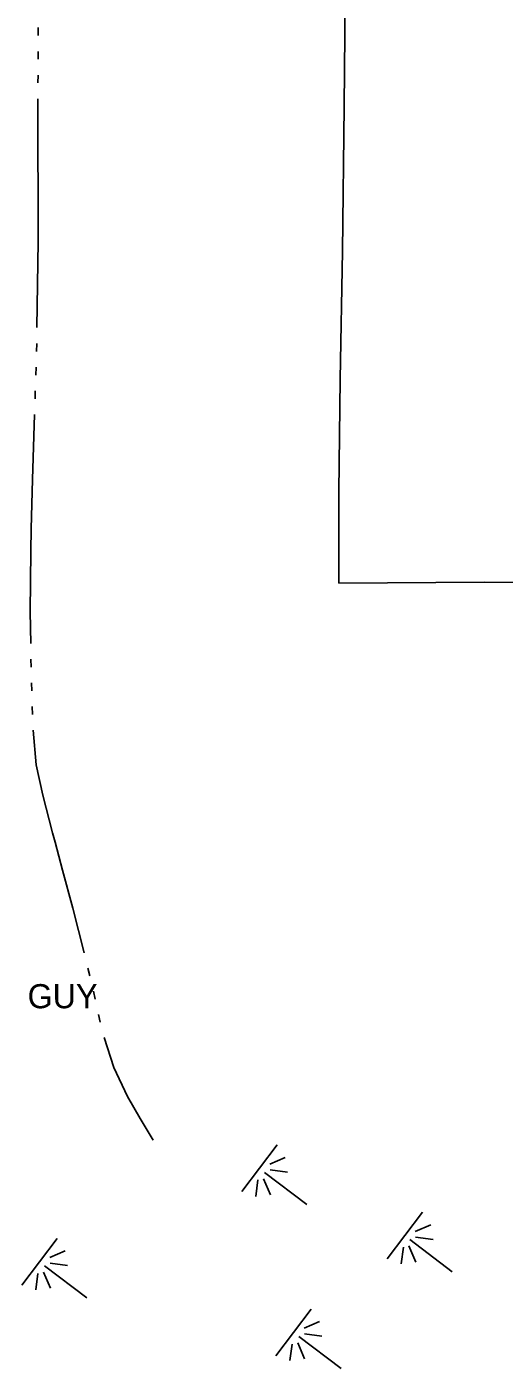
# Model space of a CAD drawing. Extents: x 589250 to 1188077, y 162953 to 363065.
# Drawn here: x 594789.2 to 594908, y 174291.2 to 174624.2 of the extents above; entities that cross this region are included whole.
import ezdxf

# ---------------------------------------------------------------- set-up
doc = ezdxf.new("R2010")
doc.units = 0
for name, color, linetype in [('E_DWY', 7, 'Continuous'), ('E_UTL_EGuyWire', 7, 'Continuous'), ('E_WTR_FlowLine', 7, 'Continuous'), ('E_WTR_Wetland', 7, 'Continuous')]:
    doc.layers.add(name, color=color, linetype=linetype)

# ---------------------------------------------------------------- blocks, each defined once
blk = doc.blocks.new('POINT_DISPLAY')
blk.add_line((0, 0), (0, 0))

msp = doc.modelspace()

# ---------------------------------------------------------------- linework, layer by layer
at = {"layer": 'E_DWY'}
for p, q in [((594868.38, 174631.43), (594868.1, 174604.41)), ((594868.1, 174604.41), (594867.7, 174568.36)), ((594867.7, 174568.36), (594867.11, 174536.52)), ((594867.11, 174536.52), (594866.79, 174508.53)), ((594866.79, 174508.53), (594866.77, 174485.77)), ((594866.77, 174485.77), (594903.02, 174486.01)), ((594903.02, 174486.01), (594937.06, 174485.83))]:
    msp.add_line(p, q, dxfattribs=at)
at = {"layer": 'E_WTR_FlowLine'}
for p, q in [((594791.98, 174624), (594791.98, 174622.03)), ((594791.97, 174618.1), (594791.96, 174616.14)), ((594791.95, 174612.21), (594791.94, 174610.25)), ((594791.93, 174606.32), (594791.91, 174598.14)), ((594791.91, 174598.14), (594791.99, 174577.84)), ((594791.99, 174577.84), (594792.02, 174570.76)), ((594792.02, 174570.76), (594791.69, 174549.36)), ((594791.63, 174545.43), (594791.6, 174543.47)), ((594791.48, 174539.54), (594791.41, 174537.58)), ((594791.28, 174533.66), (594791.21, 174531.69)), ((594791.08, 174527.77), (594790.54, 174511.57)), ((594790.54, 174511.57), (594790.29, 174499.3)), ((594790.29, 174499.3), (594790.18, 174493.73)), ((594790.18, 174493.73), (594790.02, 174478.66)), ((594790.02, 174478.66), (594790.14, 174470.82)), ((594790.2, 174466.89), (594790.23, 174464.93)), ((594790.32, 174461), (594790.38, 174459.04)), ((594790.49, 174455.12), (594790.54, 174453.15)), ((594790.75, 174449.23), (594791.52, 174440.58)), ((594791.52, 174440.58), (594793.11, 174433.02)), ((594793.11, 174433.02), (594795.57, 174423.66)), ((594795.57, 174423.66), (594796.18, 174421.35)), ((594796.18, 174421.35), (594798.03, 174414.39)), ((594798.03, 174414.39), (594800.61, 174404.92)), ((594800.61, 174404.92), (594803.42, 174393.81)), ((594804.38, 174390.01), (594804.86, 174388.1)), ((594805.73, 174384.27), (594806.15, 174382.35)), ((594807.01, 174378.52), (594807.43, 174376.6)), ((594808.38, 174372.79), (594810.78, 174365.35)), ((594810.78, 174365.35), (594814.25, 174358.14)), ((594814.25, 174358.14), (594817.36, 174352.61)), ((594817.36, 174352.61), (594820.63, 174347.21))]:
    msp.add_line(p, q, dxfattribs=at)
at = {"layer": 'E_WTR_Wetland'}
for p, q in [((594851.42, 174346.04), (594842.63, 174334.43)), ((594853.47, 174342.92), (594849.64, 174341.27)), ((594858.83, 174331.26), (594848.3, 174339.23)), ((594849.72, 174339.85), (594854.05, 174339.29)), ((594846.12, 174333.21), (594846.67, 174337.34)), ((594848.05, 174337.65), (594849.77, 174333.64)), ((594887.6, 174329.3), (594878.82, 174317.69)), ((594889.66, 174326.18), (594885.83, 174324.53)), ((594796.69, 174322.81), (594787.9, 174311.2)), ((594895.02, 174314.52), (594884.49, 174322.49)), ((594885.91, 174323.12), (594890.24, 174322.55)), ((594798.74, 174319.69), (594794.91, 174318.04)), ((594882.31, 174316.47), (594882.86, 174320.6)), ((594884.24, 174320.91), (594885.96, 174316.9)), ((594804.1, 174308.03), (594793.57, 174316)), ((594794.99, 174316.62), (594799.32, 174316.06)), ((594791.39, 174309.98), (594791.94, 174314.11)), ((594793.33, 174314.42), (594795.04, 174310.41)), ((594859.93, 174305.23), (594851.15, 174293.62)), ((594861.99, 174302.11), (594858.16, 174300.46)), ((594858.24, 174299.04), (594862.57, 174298.48)), ((594854.64, 174292.4), (594855.19, 174296.53)), ((594856.57, 174296.84), (594858.29, 174292.83)), ((594867.35, 174290.45), (594856.82, 174298.42))]:
    msp.add_line(p, q, dxfattribs=at)

# ---------------------------------------------------------------- block references
at = {"layer": 'E_WTR_Wetland', "rotation": 127.12346669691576}
for p in [(594846.96, 174340.15), (594846.99, 174340.19), (594847.29, 174340.58), (594848.3, 174339.23), (594849.3, 174338.47), (594883.14, 174323.41), (594883.18, 174323.46), (594883.48, 174323.85), (594884.49, 174322.49), (594885.49, 174321.73), (594792.23, 174316.91), (594792.26, 174316.96), (594792.56, 174317.35), (594793.57, 174316), (594794.57, 174315.24), (594855.47, 174299.34), (594855.51, 174299.39), (594855.81, 174299.78), (594856.82, 174298.42), (594857.82, 174297.66)]:
    msp.add_blockref('POINT_DISPLAY', p, dxfattribs=at)

# ---------------------------------------------------------------- texts
at = {"layer": 'E_UTL_EGuyWire'}
msp.add_text('GUY', height=6, dxfattribs=at).set_placement((594789.36, 174380.05))

doc.saveas('drawing.dxf')
